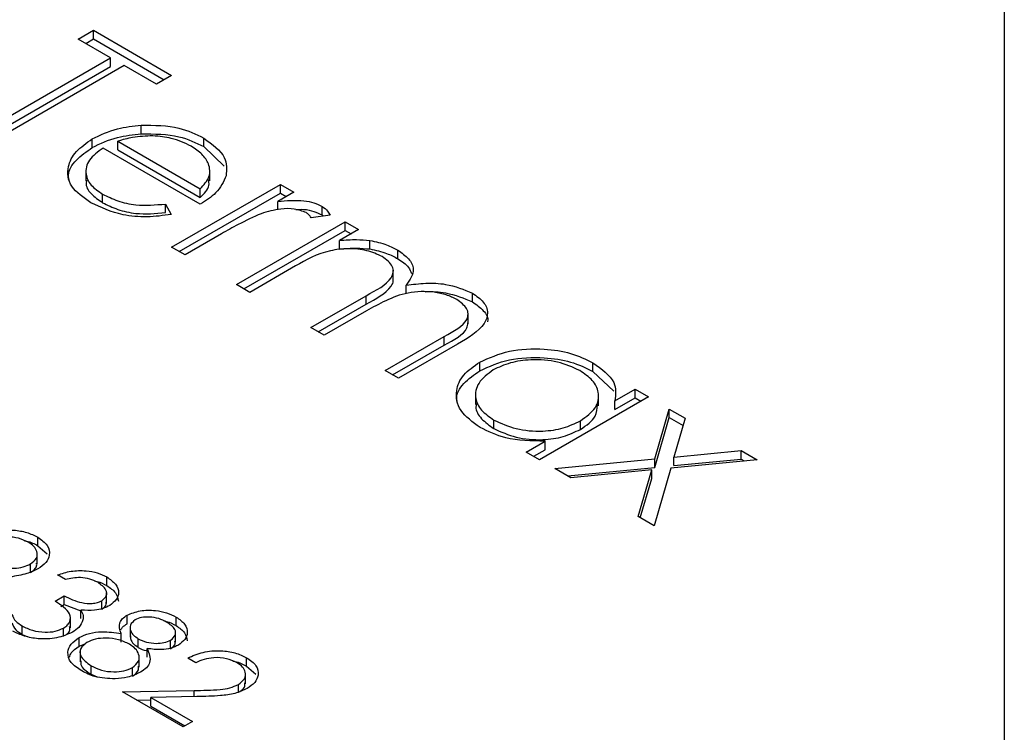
# Model space of a CAD drawing. Header units: inches. Extents: x 1802 to 2468, y -253 to -72.
# Tile 354 of 570: x 2122.608 to 2123.544, y -113.556 to -112.878. Entities that reach past the tile are written whole.
import ezdxf

# ---------------------------------------------------------------- set-up
doc = ezdxf.new("R2010")
doc.units = ezdxf.units.IN
doc.header["$LTSCALE"] = 0.5
doc.header["$MEASUREMENT"] = 0
doc.layers.add('DSS-M-S', color=53, linetype='Continuous')

msp = doc.modelspace()

# ---------------------------------------------------------------- linework, layer by layer
at = {"layer": 'DSS-M-S', "linetype": 'Continuous', "lineweight": 25}
for p, q in [((2123.5442, -112.28144), (2123.5442, -114.24644)), ((2122.6636, -112.89681), (2122.67811, -112.88844)), ((2122.67811, -112.88844), (2122.75244, -112.93135)), ((2122.67811, -112.8966), (2122.67811, -112.88844)), ((2122.69442, -112.91461), (2122.6636, -112.89681)), ((2122.67067, -112.90089), (2122.67811, -112.8966)), ((2122.67811, -112.8966), (2122.74537, -112.93543)), ((2122.56751, -112.98787), (2122.69442, -112.91461)), ((2122.57458, -112.99196), (2122.69442, -112.92277)), ((2122.70712, -112.92193), (2122.5802, -112.9952)), ((2122.69442, -112.92277), (2122.69442, -112.91461)), ((2122.73794, -112.93973), (2122.70712, -112.92193)), ((2122.75244, -112.93135), (2122.73794, -112.93973)), ((2122.72332, -112.98681), (2122.72332, -112.97865)), ((2122.67692, -112.99986), (2122.67692, -112.9917)), ((2122.7012, -112.99387), (2122.77964, -113.03916)), ((2122.7012, -113.00204), (2122.7012, -112.99387)), ((2122.78298, -112.99901), (2122.78298, -112.99085)), ((2122.77964, -113.05381), (2122.68717, -113.00043)), ((2122.7012, -113.00204), (2122.77964, -113.04733)), ((2122.78298, -112.99901), (2122.80251, -113.01763)), ((2122.67088, -113.02155), (2122.67088, -113.03175)), ((2122.78881, -113.03138), (2122.78881, -113.02117)), ((2122.75244, -113.09463), (2122.85579, -113.03497)), ((2122.85579, -113.03497), (2122.86848, -113.0423)), ((2122.85579, -113.04314), (2122.85579, -113.03497)), ((2122.6868, -113.05235), (2122.6868, -113.04418)), ((2122.75952, -113.09872), (2122.85579, -113.04314)), ((2122.77964, -113.04733), (2122.77964, -113.03916)), ((2122.86848, -113.0423), (2122.85327, -113.05108)), ((2122.85579, -113.04314), (2122.86141, -113.04638)), ((2122.74661, -113.05358), (2122.75196, -113.06351)), ((2122.74661, -113.06175), (2122.74661, -113.05358)), ((2122.85327, -113.05925), (2122.85327, -113.05108)), ((2122.89551, -113.06397), (2122.89551, -113.05581)), ((2122.81409, -113.13022), (2122.91744, -113.07056)), ((2122.90302, -113.06423), (2122.88505, -113.06655)), ((2122.89551, -113.06397), (2122.89675, -113.06504)), ((2122.91744, -113.07056), (2122.93013, -113.07789)), ((2122.91744, -113.07873), (2122.91744, -113.07056)), ((2122.79987, -113.08191), (2122.76514, -113.10196)), ((2122.82116, -113.1343), (2122.91744, -113.07873)), ((2122.93013, -113.07789), (2122.91217, -113.08826)), ((2122.91744, -113.07873), (2122.92305, -113.08197)), ((2122.91217, -113.09642), (2122.91217, -113.08826)), ((2122.94103, -113.09631), (2122.94103, -113.08814)), ((2122.76514, -113.10196), (2122.75244, -113.09463)), ((2122.96758, -113.10558), (2122.96758, -113.09741)), ((2122.87027, -113.11244), (2122.82678, -113.13755)), ((2122.96321, -113.12653), (2122.96321, -113.11633)), ((2122.82678, -113.13755), (2122.81409, -113.13022)), ((2122.97551, -113.13897), (2122.97551, -113.13081)), ((2122.8848, -113.17104), (2122.93735, -113.1407)), ((2122.93735, -113.14887), (2122.93735, -113.1407)), ((2123.03837, -113.14645), (2123.03837, -113.13828)), ((2122.89187, -113.17512), (2122.93735, -113.14887)), ((2122.93769, -113.15516), (2122.89749, -113.17837)), ((2123.0343, -113.16759), (2123.0343, -113.15738)), ((2122.89749, -113.17837), (2122.8848, -113.17104)), ((2122.95551, -113.21186), (2123.01155, -113.17951)), ((2123.01155, -113.18768), (2123.01155, -113.17951)), ((2122.96258, -113.21594), (2123.01155, -113.18768)), ((2123.02418, -113.18687), (2122.9682, -113.21919)), ((2122.9682, -113.21919), (2122.95551, -113.21186)), ((2123.04554, -113.21201), (2123.04554, -113.20385)), ((2123.15302, -113.21263), (2123.15302, -113.20447)), ((2123.15302, -113.21263), (2123.17274, -113.2315)), ((2123.1739, -113.24069), (2123.19303, -113.22966)), ((2123.19303, -113.22966), (2123.20572, -113.23698)), ((2123.19303, -113.23782), (2123.19303, -113.22966)), ((2123.04143, -113.23401), (2123.04143, -113.24421)), ((2123.20572, -113.23698), (2123.10237, -113.29664)), ((2123.15836, -113.24547), (2123.15836, -113.23526)), ((2123.1739, -113.24886), (2123.19303, -113.23782)), ((2123.1739, -113.24886), (2123.1739, -113.24069)), ((2123.19303, -113.23782), (2123.19865, -113.24106)), ((2123.21198, -113.29584), (2123.22566, -113.2485)), ((2123.22566, -113.2485), (2123.24076, -113.25721)), ((2123.22566, -113.25666), (2123.22566, -113.2485)), ((2123.0588, -113.26709), (2123.0588, -113.25893)), ((2123.14113, -113.26778), (2123.14113, -113.25962)), ((2123.21198, -113.30401), (2123.22566, -113.25666)), ((2123.22566, -113.25666), (2123.23874, -113.26421)), ((2123.24076, -113.25721), (2123.23008, -113.29409)), ((2123.08968, -113.28932), (2123.10756, -113.279)), ((2123.09675, -113.2934), (2123.10756, -113.28716)), ((2123.10756, -113.28716), (2123.10756, -113.279)), ((2123.23008, -113.29409), (2123.29396, -113.28793)), ((2123.29396, -113.28793), (2123.30906, -113.29664)), ((2123.29396, -113.29609), (2123.29396, -113.28793)), ((2123.10237, -113.29664), (2123.08968, -113.28932)), ((2123.11688, -113.30502), (2123.21198, -113.29584)), ((2123.21198, -113.30401), (2123.21198, -113.29584)), ((2123.30906, -113.29664), (2123.22708, -113.30456)), ((2123.23008, -113.30226), (2123.23008, -113.29409)), ((2123.23008, -113.30226), (2123.29396, -113.29609)), ((2123.29396, -113.29609), (2123.29695, -113.29781)), ((2123.13198, -113.31373), (2123.11688, -113.30502)), ((2123.129, -113.31201), (2123.21198, -113.30401)), ((2123.20892, -113.30631), (2123.13198, -113.31373)), ((2123.19606, -113.35073), (2123.20892, -113.30631)), ((2123.20892, -113.31447), (2123.20892, -113.30631)), ((2123.22708, -113.30456), (2123.21116, -113.35944)), ((2123.19808, -113.3519), (2123.20892, -113.31447)), ((2123.21116, -113.35944), (2123.19606, -113.35073)), ((2122.62507, -113.37838), (2122.62507, -113.37021)), ((2122.62507, -113.37838), (2122.63391, -113.38622)), ((2122.62459, -113.39591), (2122.62459, -113.3857)), ((2122.61819, -113.40392), (2122.61819, -113.39575)), ((2122.65137, -113.41051), (2122.64376, -113.40612)), ((2122.69077, -113.4163), (2122.69077, -113.40814)), ((2122.64158, -113.43124), (2122.65028, -113.42621)), ((2122.65028, -113.43438), (2122.65028, -113.42621)), ((2122.69057, -113.4332), (2122.69057, -113.42299)), ((2122.64718, -113.43617), (2122.65028, -113.43438)), ((2122.65028, -113.43438), (2122.66614, -113.44034)), ((2122.68593, -113.43892), (2122.68593, -113.43075)), ((2122.65618, -113.45634), (2122.65618, -113.44613)), ((2122.66614, -113.44769), (2122.66614, -113.43953)), ((2122.7101, -113.4526), (2122.7101, -113.44443)), ((2122.75674, -113.45438), (2122.75674, -113.44622)), ((2122.61018, -113.46273), (2122.61018, -113.45456)), ((2122.71295, -113.45503), (2122.71295, -113.46523)), ((2122.61018, -113.46273), (2122.61502, -113.46479)), ((2122.64974, -113.46484), (2122.64974, -113.45667)), ((2122.66451, -113.47389), (2122.66451, -113.46573)), ((2122.70451, -113.47013), (2122.70451, -113.46197)), ((2122.75609, -113.47026), (2122.75609, -113.46005)), ((2122.66451, -113.47389), (2122.67081, -113.47136)), ((2122.72072, -113.47504), (2122.72072, -113.46687)), ((2122.75149, -113.47643), (2122.75149, -113.46827)), ((2122.6653, -113.47852), (2122.6653, -113.48873)), ((2122.7215, -113.49397), (2122.7215, -113.48376)), ((2122.72902, -113.48428), (2122.72902, -113.47612)), ((2122.67581, -113.50061), (2122.67581, -113.49245)), ((2122.77539, -113.48964), (2122.76777, -113.48524)), ((2122.82373, -113.49306), (2122.82373, -113.48489)), ((2122.82373, -113.49306), (2122.83257, -113.50061)), ((2122.67581, -113.50061), (2122.68155, -113.50305)), ((2122.71509, -113.50247), (2122.71509, -113.4943)), ((2122.82263, -113.5098), (2122.82263, -113.4996)), ((2122.81584, -113.51755), (2122.81584, -113.51025)), ((2122.70576, -113.51727), (2122.77379, -113.516)), ((2122.76342, -113.55056), (2122.70576, -113.51727)), ((2122.77652, -113.52191), (2122.73264, -113.52274)), ((2122.77379, -113.52197), (2122.77379, -113.516)), ((2122.71946, -113.52518), (2122.73264, -113.52493)), ((2122.73264, -113.52274), (2122.77212, -113.54553)), ((2122.73264, -113.5309), (2122.73264, -113.52274)), ((2122.73264, -113.5309), (2122.76505, -113.54962)), ((2122.77212, -113.54553), (2122.76342, -113.55056))]:
    msp.add_line(p, q, dxfattribs=at)
for points, knots in [([(2122.67692, -112.9917), (2122.68457, -112.98801), (2122.69824, -112.98141), (2122.71565, -112.97949), (2122.72332, -112.97865)], [0, 0, 0, 0, 0.559427, 1, 1, 1, 1]), ([(2122.72332, -112.97865), (2122.73591, -112.97871), (2122.75845, -112.97881), (2122.77547, -112.98716), (2122.78298, -112.99085)], [0, 0, 0, 0, 0.558577, 1, 1, 1, 1]), ([(2122.67692, -112.99986), (2122.68457, -112.99618), (2122.69824, -112.98958), (2122.71565, -112.98766), (2122.72332, -112.98681)], [0, 0, 0, 0, 0.559427, 1, 1, 1, 1]), ([(2122.72332, -112.98681), (2122.73591, -112.98687), (2122.75845, -112.98698), (2122.77547, -112.99533), (2122.78298, -112.99901)], [0, 0, 0, 0, 0.558577, 1, 1, 1, 1]), ([(2122.6757, -113.05242), (2122.66854, -113.04748), (2122.65425, -113.0376), (2122.65244, -113.01913), (2122.66027, -113.00327), (2122.67137, -112.99555), (2122.67692, -112.9917)], [0, 0, 0, 0, 0.2798853, 0.5588589, 0.779462, 1, 1, 1, 1]), ([(2122.73462, -112.98877), (2122.72805, -112.98901), (2122.71628, -112.98943), (2122.70581, -112.99251), (2122.7012, -112.99387)], [0, 0, 0, 0, 0.558795, 1, 1, 1, 1]), ([(2122.77094, -112.99855), (2122.76498, -112.99566), (2122.75433, -112.99049), (2122.74065, -112.9893), (2122.73462, -112.98877)], [0, 0, 0, 0, 0.559458, 1, 1, 1, 1]), ([(2122.78298, -112.99085), (2122.79111, -112.99677), (2122.80564, -113.00735), (2122.80468, -113.02072), (2122.80426, -113.02662)], [0, 0, 0, 0, 0.558919, 1, 1, 1, 1]), ([(2122.65539, -113.03236), (2122.65487, -113.0303), (2122.65308, -113.02329), (2122.66072, -113.01139), (2122.67152, -113.00371), (2122.67692, -112.99986)], [0, 0, 0, 0, 0.172739, 0.586431, 1, 1, 1, 1]), ([(2122.68717, -113.00043), (2122.68222, -113.00404), (2122.67233, -113.01125), (2122.66967, -113.02433), (2122.67468, -113.03593), (2122.68276, -113.04143), (2122.6868, -113.04418)], [0, 0, 0, 0, 0.279963, 0.559359, 0.779526, 1, 1, 1, 1]), ([(2122.77964, -113.03916), (2122.78298, -113.03544), (2122.78965, -113.02801), (2122.78864, -113.01606), (2122.78198, -113.00601), (2122.77462, -113.00104), (2122.77094, -112.99855)], [0, 0, 0, 0, 0.2801382, 0.5591944, 0.7795977, 1, 1, 1, 1]), ([(2122.67171, -113.0308), (2122.67145, -113.03166), (2122.67013, -113.03604), (2122.67508, -113.04413), (2122.6829, -113.04961), (2122.6868, -113.05235)], [0, 0, 0, 0, 0.109006, 0.554192, 1, 1, 1, 1]), ([(2122.80426, -113.02662), (2122.80172, -113.03233), (2122.79718, -113.04256), (2122.78501, -113.05037), (2122.77964, -113.05381)], [0, 0, 0, 0, 0.558897, 1, 1, 1, 1]), ([(2122.77964, -113.04733), (2122.78336, -113.04362), (2122.78874, -113.03826), (2122.78786, -113.03223), (2122.78759, -113.03037)], [0, 0, 0, 0, 0.692264, 1, 1, 1, 1]), ([(2122.6868, -113.04418), (2122.69144, -113.04644), (2122.7007, -113.05095), (2122.72138, -113.05578), (2122.73705, -113.05442), (2122.74661, -113.05358)], [0, 0, 0, 0, 0.280534, 0.560966, 1, 1, 1, 1]), ([(2122.75196, -113.06351), (2122.7444, -113.06455), (2122.72929, -113.06662), (2122.70103, -113.06416), (2122.6853, -113.05687), (2122.6757, -113.05242)], [0, 0, 0, 0, 0.280919, 0.561407, 1, 1, 1, 1]), ([(2122.6868, -113.05235), (2122.69144, -113.0546), (2122.7007, -113.05912), (2122.72138, -113.06394), (2122.73705, -113.06258), (2122.74661, -113.06175)], [0, 0, 0, 0, 0.280534, 0.560966, 1, 1, 1, 1]), ([(2122.85327, -113.05108), (2122.86167, -113.05033), (2122.8734, -113.04928), (2122.88788, -113.05213), (2122.89297, -113.05458), (2122.89551, -113.05581)], [0, 0, 0, 0, 0.558788, 0.779481, 1, 1, 1, 1]), ([(2122.8376, -113.06274), (2122.83017, -113.06607), (2122.8169, -113.072), (2122.80508, -113.07888), (2122.79987, -113.08191)], [0, 0, 0, 0, 0.559636, 1, 1, 1, 1]), ([(2122.88041, -113.06175), (2122.87677, -113.0604), (2122.86947, -113.05769), (2122.85344, -113.05805), (2122.84361, -113.06096), (2122.8376, -113.06274)], [0, 0, 0, 0, 0.278336, 0.558768, 1, 1, 1, 1]), ([(2122.87055, -113.05885), (2122.87314, -113.05868), (2122.87903, -113.0583), (2122.88787, -113.06037), (2122.89296, -113.06277), (2122.89551, -113.06397)], [0, 0, 0, 0, 0.280882, 0.640583, 1, 1, 1, 1]), ([(2122.88505, -113.06655), (2122.88443, -113.06557), (2122.88332, -113.06382), (2122.8813, -113.06238), (2122.88041, -113.06175)], [0, 0, 0, 0, 0.5603957, 1, 1, 1, 1]), ([(2122.89551, -113.05581), (2122.89744, -113.05723), (2122.9009, -113.05976), (2122.90237, -113.06286), (2122.90302, -113.06423)], [0, 0, 0, 0, 0.5592431, 1, 1, 1, 1]), ([(2122.91217, -113.08826), (2122.91756, -113.08779), (2122.92719, -113.08695), (2122.9368, -113.08778), (2122.94103, -113.08814)], [0, 0, 0, 0, 0.560148, 1, 1, 1, 1]), ([(2122.94103, -113.08814), (2122.94653, -113.08937), (2122.95634, -113.09157), (2122.96414, -113.09563), (2122.96758, -113.09741)], [0, 0, 0, 0, 0.559743, 1, 1, 1, 1]), ([(2122.95268, -113.10347), (2122.94799, -113.10136), (2122.93859, -113.09716), (2122.92059, -113.09545), (2122.89492, -113.09847), (2122.88044, -113.10668), (2122.87027, -113.11244)], [0, 0, 0, 0, 0.186544, 0.37335, 0.56013, 1, 1, 1, 1]), ([(2122.91217, -113.09642), (2122.91756, -113.09595), (2122.92719, -113.09511), (2122.9368, -113.09594), (2122.94103, -113.09631)], [0, 0, 0, 0, 0.560148, 1, 1, 1, 1]), ([(2122.94103, -113.09631), (2122.94653, -113.09754), (2122.95634, -113.09974), (2122.96414, -113.10379), (2122.96758, -113.10558)], [0, 0, 0, 0, 0.559743, 1, 1, 1, 1]), ([(2122.96758, -113.09741), (2122.97128, -113.10004), (2122.97869, -113.1053), (2122.98462, -113.11746), (2122.97896, -113.12575), (2122.97551, -113.13081)], [0, 0, 0, 0, 0.280809, 0.561507, 1, 1, 1, 1]), ([(2122.93735, -113.1407), (2122.94702, -113.13557), (2122.95912, -113.12914), (2122.9637, -113.11832), (2122.9625, -113.11086), (2122.9566, -113.10642), (2122.95268, -113.10347)], [0, 0, 0, 0, 0.500537, 0.625897, 0.751368, 1, 1, 1, 1]), ([(2122.96758, -113.10558), (2122.97153, -113.10818), (2122.97782, -113.11233), (2122.97966, -113.11768), (2122.98035, -113.11967)], [0, 0, 0, 0, 0.627218, 1, 1, 1, 1]), ([(2122.93735, -113.14887), (2122.94668, -113.14375), (2122.95834, -113.13735), (2122.96351, -113.12796), (2122.96307, -113.12583), (2122.96301, -113.12552)], [0, 0, 0, 0, 0.773283, 0.966951, 1, 1, 1, 1]), ([(2122.97551, -113.13081), (2122.98164, -113.12998), (2122.99389, -113.12833), (2123.01693, -113.12936), (2123.03026, -113.13491), (2123.03837, -113.13828)], [0, 0, 0, 0, 0.281263, 0.562094, 1, 1, 1, 1]), ([(2123.02347, -113.14433), (2123.02031, -113.14277), (2123.01397, -113.13964), (2123.00202, -113.13721), (2122.98955, -113.13652), (2122.97303, -113.1383), (2122.95548, -113.14521), (2122.94363, -113.15184), (2122.93769, -113.15516)], [0, 0, 0, 0, 0.1249882, 0.2500048, 0.3751001, 0.5001999, 0.7494316, 1, 1, 1, 1]), ([(2122.99379, -113.13708), (2122.99389, -113.13707), (2123.00016, -113.13641), (2123.01701, -113.13778), (2123.03029, -113.14317), (2123.03837, -113.14645)], [0, 0, 0, 0, 0.005967, 0.394363, 1, 1, 1, 1]), ([(2123.01155, -113.17951), (2123.02064, -113.1746), (2123.03203, -113.16845), (2123.03475, -113.1581), (2123.03294, -113.15117), (2123.02725, -113.14706), (2123.02347, -113.14433)], [0, 0, 0, 0, 0.499445, 0.624933, 0.750561, 1, 1, 1, 1]), ([(2123.03837, -113.13828), (2123.04227, -113.14098), (2123.05006, -113.14639), (2123.05404, -113.15697), (2123.04889, -113.17223), (2123.03437, -113.18083), (2123.02418, -113.18687)], [0, 0, 0, 0, 0.186885, 0.373579, 0.560268, 1, 1, 1, 1]), ([(2123.03837, -113.14645), (2123.04212, -113.14914), (2123.04962, -113.15451), (2123.05387, -113.16189), (2123.05268, -113.16548), (2123.05262, -113.16566)], [0, 0, 0, 0, 0.487474, 0.974449, 1, 1, 1, 1]), ([(2123.01155, -113.18768), (2123.02091, -113.18277), (2123.03249, -113.1767), (2123.03394, -113.16819), (2123.03422, -113.16656)], [0, 0, 0, 0, 0.808786, 1, 1, 1, 1]), ([(2123.04554, -113.20385), (2123.05444, -113.19984), (2123.07226, -113.19183), (2123.10447, -113.19052), (2123.13275, -113.19461), (2123.14627, -113.20118), (2123.15302, -113.20447)], [0, 0, 0, 0, 0.279413, 0.559191, 0.779548, 1, 1, 1, 1]), ([(2123.04554, -113.21201), (2123.05444, -113.20801), (2123.07226, -113.19999), (2123.10447, -113.19869), (2123.13275, -113.20277), (2123.14627, -113.20935), (2123.15302, -113.21263)], [0, 0, 0, 0, 0.279413, 0.559191, 0.779548, 1, 1, 1, 1]), ([(2123.1405, -113.21189), (2123.13374, -113.2088), (2123.12021, -113.20262), (2123.09567, -113.2009), (2123.0739, -113.20392), (2123.06336, -113.20881), (2123.05809, -113.21126)], [0, 0, 0, 0, 0.279767, 0.559291, 0.779719, 1, 1, 1, 1]), ([(2123.04566, -113.26599), (2123.03864, -113.26087), (2123.02461, -113.25063), (2123.02165, -113.23204), (2123.02842, -113.21559), (2123.03983, -113.20776), (2123.04554, -113.20385)], [0, 0, 0, 0, 0.2795734, 0.559333, 0.7795891, 1, 1, 1, 1]), ([(2123.02433, -113.24285), (2123.02397, -113.24155), (2123.02224, -113.23525), (2123.02896, -113.22371), (2123.04001, -113.21591), (2123.04554, -113.21201)], [0, 0, 0, 0, 0.1150966, 0.5573929, 1, 1, 1, 1]), ([(2123.05809, -113.21126), (2123.05291, -113.21523), (2123.04255, -113.22319), (2123.04021, -113.2374), (2123.04592, -113.24989), (2123.05451, -113.25592), (2123.0588, -113.25893)], [0, 0, 0, 0, 0.2794286, 0.5591463, 0.7795701, 1, 1, 1, 1]), ([(2123.14113, -113.25962), (2123.14658, -113.25569), (2123.15748, -113.24783), (2123.15953, -113.23345), (2123.15378, -113.22088), (2123.14493, -113.21489), (2123.1405, -113.21189)], [0, 0, 0, 0, 0.27966, 0.55921, 0.779487, 1, 1, 1, 1]), ([(2123.15302, -113.20447), (2123.1613, -113.21046), (2123.17609, -113.22118), (2123.17457, -113.23472), (2123.1739, -113.24069)], [0, 0, 0, 0, 0.559062, 1, 1, 1, 1]), ([(2123.0424, -113.24326), (2123.04211, -113.24434), (2123.04078, -113.24925), (2123.04633, -113.25808), (2123.05464, -113.26409), (2123.0588, -113.26709)], [0, 0, 0, 0, 0.123713, 0.561851, 1, 1, 1, 1]), ([(2123.14113, -113.26778), (2123.14685, -113.26387), (2123.15685, -113.25702), (2123.15716, -113.24817), (2123.1573, -113.24438)], [0, 0, 0, 0, 0.572033, 1, 1, 1, 1]), ([(2123.0588, -113.25893), (2123.06559, -113.26201), (2123.07916, -113.26815), (2123.10365, -113.27032), (2123.12555, -113.26717), (2123.13593, -113.26213), (2123.14113, -113.25962)], [0, 0, 0, 0, 0.279822, 0.559387, 0.779603, 1, 1, 1, 1]), ([(2123.10756, -113.279), (2123.0945, -113.2788), (2123.07114, -113.27845), (2123.05346, -113.26981), (2123.04566, -113.26599)], [0, 0, 0, 0, 0.558763, 1, 1, 1, 1]), ([(2123.0588, -113.26709), (2123.06559, -113.27017), (2123.07916, -113.27632), (2123.10365, -113.27849), (2123.12555, -113.27534), (2123.13593, -113.2703), (2123.14113, -113.26778)], [0, 0, 0, 0, 0.279822, 0.559387, 0.779603, 1, 1, 1, 1]), ([(2122.57208, -113.36962), (2122.57646, -113.36763), (2122.58522, -113.36364), (2122.60123, -113.36305), (2122.61502, -113.36539), (2122.62172, -113.3686), (2122.62507, -113.37021)], [0, 0, 0, 0, 0.279538, 0.558851, 0.779452, 1, 1, 1, 1]), ([(2122.61598, -113.37501), (2122.61308, -113.37363), (2122.60728, -113.37087), (2122.59678, -113.36975), (2122.58704, -113.37056), (2122.58242, -113.3727), (2122.58012, -113.37377)], [0, 0, 0, 0, 0.280092, 0.560011, 0.780131, 1, 1, 1, 1]), ([(2122.62507, -113.37021), (2122.62848, -113.3727), (2122.63528, -113.37767), (2122.6371, -113.38672), (2122.63346, -113.39467), (2122.62802, -113.39852), (2122.6253, -113.40044)], [0, 0, 0, 0, 0.27973, 0.559163, 0.779612, 1, 1, 1, 1]), ([(2122.61254, -113.37364), (2122.61323, -113.37375), (2122.61808, -113.37455), (2122.62185, -113.37661), (2122.62507, -113.37838)], [0, 0, 0, 0, 0.141973, 1, 1, 1, 1]), ([(2122.61819, -113.39575), (2122.62044, -113.394), (2122.62496, -113.39048), (2122.6248, -113.38419), (2122.62179, -113.37887), (2122.61792, -113.3763), (2122.61598, -113.37501)], [0, 0, 0, 0, 0.278722, 0.558569, 0.779171, 1, 1, 1, 1]), ([(2122.58304, -113.39493), (2122.58587, -113.39632), (2122.59152, -113.39909), (2122.60199, -113.4001), (2122.61145, -113.39896), (2122.61594, -113.39682), (2122.61819, -113.39575)], [0, 0, 0, 0, 0.280319, 0.55953, 0.779753, 1, 1, 1, 1]), ([(2122.61819, -113.40392), (2122.62062, -113.40217), (2122.6244, -113.39947), (2122.6241, -113.39608), (2122.624, -113.39488)], [0, 0, 0, 0, 0.644262, 1, 1, 1, 1]), ([(2122.6253, -113.40044), (2122.62191, -113.40204), (2122.61633, -113.40467), (2122.60701, -113.40685), (2122.59889, -113.40822), (2122.59337, -113.40886), (2122.5906, -113.40919)], [0, 0, 0, 0, 0.339295, 0.559425, 0.779695, 1, 1, 1, 1]), ([(2122.64376, -113.40612), (2122.648, -113.4048), (2122.65646, -113.40216), (2122.67016, -113.40174), (2122.68215, -113.40388), (2122.6879, -113.40672), (2122.69077, -113.40814)], [0, 0, 0, 0, 0.280288, 0.55968, 0.779747, 1, 1, 1, 1]), ([(2122.68217, -113.41322), (2122.67979, -113.41205), (2122.67503, -113.40971), (2122.66377, -113.40811), (2122.65608, -113.4096), (2122.65137, -113.41051)], [0, 0, 0, 0, 0.280636, 0.560364, 1, 1, 1, 1]), ([(2122.69077, -113.40814), (2122.69384, -113.41033), (2122.69997, -113.41472), (2122.70273, -113.42261), (2122.70055, -113.4299), (2122.69586, -113.43341), (2122.69351, -113.43517)], [0, 0, 0, 0, 0.280085, 0.559868, 0.780099, 1, 1, 1, 1]), ([(2122.67908, -113.41192), (2122.67998, -113.41208), (2122.68451, -113.41283), (2122.68799, -113.41476), (2122.69077, -113.4163)], [0, 0, 0, 0, 0.199798, 1, 1, 1, 1]), ([(2122.68593, -113.43075), (2122.68772, -113.42922), (2122.69132, -113.42615), (2122.69031, -113.41923), (2122.68526, -113.4155), (2122.68217, -113.41322)], [0, 0, 0, 0, 0.278859, 0.560074, 1, 1, 1, 1]), ([(2122.69077, -113.4163), (2122.69393, -113.4185), (2122.70016, -113.42283), (2122.70128, -113.42841), (2122.70184, -113.43117)], [0, 0, 0, 0, 0.50696, 1, 1, 1, 1]), ([(2122.65028, -113.42621), (2122.65552, -113.42872), (2122.66337, -113.43249), (2122.67538, -113.43367), (2122.68201, -113.43262), (2122.68462, -113.43138), (2122.68593, -113.43075)], [0, 0, 0, 0, 0.499418, 0.749016, 0.874544, 1, 1, 1, 1]), ([(2122.64974, -113.45667), (2122.65109, -113.45574), (2122.65381, -113.45389), (2122.65651, -113.44928), (2122.65593, -113.4405), (2122.64732, -113.43494), (2122.64158, -113.43124)], [0, 0, 0, 0, 0.125587, 0.251191, 0.500605, 1, 1, 1, 1]), ([(2122.69351, -113.43517), (2122.69141, -113.43622), (2122.68721, -113.43833), (2122.67764, -113.44032), (2122.6705, -113.43983), (2122.66614, -113.43953)], [0, 0, 0, 0, 0.280508, 0.560792, 1, 1, 1, 1]), ([(2122.68593, -113.43892), (2122.68796, -113.4374), (2122.69073, -113.43533), (2122.69024, -113.43285), (2122.69011, -113.43219)], [0, 0, 0, 0, 0.735871, 1, 1, 1, 1]), ([(2122.6006, -113.44373), (2122.60151, -113.44601), (2122.60315, -113.45011), (2122.60803, -113.4532), (2122.61018, -113.45456)], [0, 0, 0, 0, 0.558748, 1, 1, 1, 1]), ([(2122.66614, -113.43953), (2122.66709, -113.44126), (2122.66877, -113.44436), (2122.6683, -113.44759), (2122.6681, -113.44902)], [0, 0, 0, 0, 0.559795, 1, 1, 1, 1]), ([(2122.70451, -113.46197), (2122.70328, -113.45847), (2122.70157, -113.45358), (2122.70547, -113.4476), (2122.70856, -113.44549), (2122.7101, -113.44443)], [0, 0, 0, 0, 0.557752, 0.778932, 1, 1, 1, 1]), ([(2122.7101, -113.44443), (2122.7141, -113.44282), (2122.7221, -113.43959), (2122.73616, -113.43956), (2122.74802, -113.44193), (2122.75383, -113.44479), (2122.75674, -113.44622)], [0, 0, 0, 0, 0.278806, 0.558457, 0.77916, 1, 1, 1, 1]), ([(2122.74761, -113.451), (2122.74523, -113.4498), (2122.74048, -113.4474), (2122.73189, -113.44605), (2122.72356, -113.44628), (2122.71958, -113.44803), (2122.71759, -113.4489)], [0, 0, 0, 0, 0.280651, 0.560566, 0.78062, 1, 1, 1, 1]), ([(2122.75674, -113.44622), (2122.75975, -113.44839), (2122.76577, -113.45272), (2122.7681, -113.46054), (2122.7658, -113.46767), (2122.76114, -113.47111), (2122.75881, -113.47283)], [0, 0, 0, 0, 0.279929, 0.559623, 0.779946, 1, 1, 1, 1]), ([(2122.6006, -113.45189), (2122.60151, -113.45418), (2122.60315, -113.45828), (2122.60803, -113.46136), (2122.61018, -113.46273)], [0, 0, 0, 0, 0.558748, 1, 1, 1, 1]), ([(2122.61018, -113.45456), (2122.61332, -113.45615), (2122.61959, -113.45931), (2122.6311, -113.46087), (2122.64197, -113.46017), (2122.64715, -113.45783), (2122.64974, -113.45667)], [0, 0, 0, 0, 0.280599, 0.560151, 0.780303, 1, 1, 1, 1]), ([(2122.65272, -113.46252), (2122.65298, -113.46233), (2122.65451, -113.46119), (2122.656, -113.45868), (2122.6556, -113.45641), (2122.65541, -113.45533)], [0, 0, 0, 0, 0.0958622, 0.5737014, 1, 1, 1, 1]), ([(2122.6681, -113.44902), (2122.66713, -113.45145), (2122.66539, -113.45581), (2122.66032, -113.45917), (2122.65808, -113.46064)], [0, 0, 0, 0, 0.559419, 1, 1, 1, 1]), ([(2122.70409, -113.4585), (2122.70459, -113.45761), (2122.70581, -113.4554), (2122.7085, -113.45364), (2122.7101, -113.4526)], [0, 0, 0, 0, 0.403371, 1, 1, 1, 1]), ([(2122.71759, -113.4489), (2122.71582, -113.45047), (2122.71225, -113.45363), (2122.71302, -113.459), (2122.71573, -113.46354), (2122.71906, -113.46576), (2122.72072, -113.46687)], [0, 0, 0, 0, 0.277721, 0.558224, 0.779072, 1, 1, 1, 1]), ([(2122.74514, -113.44993), (2122.74599, -113.45009), (2122.75046, -113.45093), (2122.75393, -113.45284), (2122.75674, -113.45438)], [0, 0, 0, 0, 0.190359, 1, 1, 1, 1]), ([(2122.75149, -113.46827), (2122.75321, -113.46675), (2122.75668, -113.4637), (2122.75606, -113.45683), (2122.75081, -113.45321), (2122.74761, -113.451)], [0, 0, 0, 0, 0.278971, 0.559919, 1, 1, 1, 1]), ([(2122.75674, -113.45438), (2122.75985, -113.45655), (2122.76585, -113.46073), (2122.76671, -113.46612), (2122.76713, -113.46872)], [0, 0, 0, 0, 0.518201, 1, 1, 1, 1]), ([(2122.65808, -113.46064), (2122.65331, -113.4627), (2122.64376, -113.4668), (2122.62664, -113.46749), (2122.61197, -113.46476), (2122.60489, -113.46126), (2122.60135, -113.45951)], [0, 0, 0, 0, 0.279304, 0.5588383, 0.779277, 1, 1, 1, 1]), ([(2122.66703, -113.49742), (2122.66318, -113.4949), (2122.6555, -113.48988), (2122.65282, -113.48039), (2122.65602, -113.47189), (2122.66168, -113.46778), (2122.66451, -113.46573)], [0, 0, 0, 0, 0.280545, 0.559269, 0.779816, 1, 1, 1, 1]), ([(2122.66451, -113.46573), (2122.66762, -113.46425), (2122.67385, -113.4613), (2122.68835, -113.45951), (2122.69837, -113.46104), (2122.70451, -113.46197)], [0, 0, 0, 0, 0.279987, 0.559901, 1, 1, 1, 1]), ([(2122.71338, -113.46421), (2122.71331, -113.46531), (2122.71315, -113.46787), (2122.71582, -113.47171), (2122.71909, -113.47393), (2122.72072, -113.47504)], [0, 0, 0, 0, 0.27321, 0.636539, 1, 1, 1, 1]), ([(2122.65531, -113.48433), (2122.65572, -113.48296), (2122.6569, -113.47901), (2122.6615, -113.47591), (2122.66451, -113.47389)], [0, 0, 0, 0, 0.346375, 1, 1, 1, 1]), ([(2122.67187, -113.47027), (2122.66952, -113.47218), (2122.6648, -113.476), (2122.66518, -113.48485), (2122.67178, -113.48957), (2122.67581, -113.49245)], [0, 0, 0, 0, 0.279833, 0.560198, 1, 1, 1, 1]), ([(2122.71221, -113.47201), (2122.70897, -113.47043), (2122.7025, -113.46728), (2122.69073, -113.46597), (2122.67974, -113.46672), (2122.67449, -113.46909), (2122.67187, -113.47027)], [0, 0, 0, 0, 0.280283, 0.560138, 0.780298, 1, 1, 1, 1]), ([(2122.71509, -113.4943), (2122.71741, -113.49239), (2122.72207, -113.48855), (2122.72164, -113.48184), (2122.71843, -113.47615), (2122.71428, -113.47339), (2122.71221, -113.47201)], [0, 0, 0, 0, 0.278303, 0.558509, 0.779146, 1, 1, 1, 1]), ([(2122.72072, -113.46687), (2122.72321, -113.46804), (2122.72819, -113.47036), (2122.73708, -113.47152), (2122.74538, -113.47084), (2122.74946, -113.46912), (2122.75149, -113.46827)], [0, 0, 0, 0, 0.280237, 0.5601454, 0.7804348, 1, 1, 1, 1]), ([(2122.72072, -113.47504), (2122.7231, -113.47637), (2122.7256, -113.47778), (2122.72886, -113.47819), (2122.72902, -113.47821)], [0, 0, 0, 0, 0.95106, 1, 1, 1, 1]), ([(2122.75881, -113.47283), (2122.75651, -113.47394), (2122.7519, -113.47617), (2122.74118, -113.4777), (2122.73363, -113.47672), (2122.72902, -113.47612)], [0, 0, 0, 0, 0.280159, 0.560243, 1, 1, 1, 1]), ([(2122.75149, -113.47643), (2122.75342, -113.47491), (2122.75622, -113.47271), (2122.75574, -113.47007), (2122.75559, -113.46925)], [0, 0, 0, 0, 0.687732, 1, 1, 1, 1]), ([(2122.72902, -113.47612), (2122.73091, -113.48058), (2122.73355, -113.4868), (2122.72887, -113.49458), (2122.72486, -113.49726), (2122.72286, -113.49861)], [0, 0, 0, 0, 0.558271, 0.779089, 1, 1, 1, 1]), ([(2122.76777, -113.48524), (2122.77239, -113.48315), (2122.78162, -113.47896), (2122.79829, -113.4777), (2122.81316, -113.47975), (2122.8202, -113.48318), (2122.82373, -113.48489)], [0, 0, 0, 0, 0.280029, 0.559515, 0.779668, 1, 1, 1, 1]), ([(2122.81463, -113.48969), (2122.81144, -113.48819), (2122.80506, -113.48518), (2122.79322, -113.48446), (2122.78305, -113.48626), (2122.77794, -113.48851), (2122.77539, -113.48964)], [0, 0, 0, 0, 0.279699, 0.558847, 0.779176, 1, 1, 1, 1]), ([(2122.66606, -113.4877), (2122.66593, -113.48894), (2122.66541, -113.49386), (2122.67136, -113.49772), (2122.67581, -113.50061)], [0, 0, 0, 0, 0.252027, 1, 1, 1, 1]), ([(2122.67581, -113.49245), (2122.67894, -113.49402), (2122.68517, -113.49715), (2122.69666, -113.49865), (2122.70741, -113.49779), (2122.71253, -113.49546), (2122.71509, -113.4943)], [0, 0, 0, 0, 0.280602, 0.559962, 0.78018, 1, 1, 1, 1]), ([(2122.71509, -113.50247), (2122.71761, -113.50057), (2122.72144, -113.49768), (2122.72104, -113.49415), (2122.72091, -113.49294)], [0, 0, 0, 0, 0.658566, 1, 1, 1, 1]), ([(2122.81064, -113.48816), (2122.81132, -113.48825), (2122.81644, -113.48895), (2122.82034, -113.49115), (2122.82373, -113.49306)], [0, 0, 0, 0, 0.131317, 1, 1, 1, 1]), ([(2122.81584, -113.51025), (2122.81811, -113.50853), (2122.82265, -113.50508), (2122.82302, -113.49888), (2122.82035, -113.49354), (2122.81654, -113.49097), (2122.81463, -113.48969)], [0, 0, 0, 0, 0.279126, 0.558978, 0.77935, 1, 1, 1, 1]), ([(2122.82373, -113.48489), (2122.82716, -113.48728), (2122.83401, -113.49205), (2122.8355, -113.50089), (2122.83221, -113.50867), (2122.82683, -113.51239), (2122.82414, -113.51425)], [0, 0, 0, 0, 0.27989, 0.559224, 0.779582, 1, 1, 1, 1]), ([(2122.69886, -113.50505), (2122.69209, -113.50473), (2122.67996, -113.50416), (2122.67099, -113.49949), (2122.66703, -113.49742)], [0, 0, 0, 0, 0.5577579, 1, 1, 1, 1]), ([(2122.72286, -113.49861), (2122.71891, -113.5005), (2122.71184, -113.50387), (2122.70283, -113.50469), (2122.69886, -113.50505)], [0, 0, 0, 0, 0.559346, 1, 1, 1, 1]), ([(2122.77379, -113.516), (2122.78205, -113.51593), (2122.79355, -113.51583), (2122.80823, -113.51385), (2122.8133, -113.51145), (2122.81584, -113.51025)], [0, 0, 0, 0, 0.560717, 0.780532, 1, 1, 1, 1]), ([(2122.81742, -113.51692), (2122.81911, -113.51567), (2122.82237, -113.51327), (2122.82221, -113.51022), (2122.82212, -113.50876)], [0, 0, 0, 0, 0.519361, 1, 1, 1, 1]), ([(2122.82414, -113.51425), (2122.82043, -113.51599), (2122.813, -113.51949), (2122.79604, -113.52144), (2122.78393, -113.52173), (2122.77652, -113.52191)], [0, 0, 0, 0, 0.279288, 0.559154, 1, 1, 1, 1])]:
    msp.add_open_spline(points, degree=3, knots=knots, dxfattribs=at)

doc.saveas('drawing.dxf')
